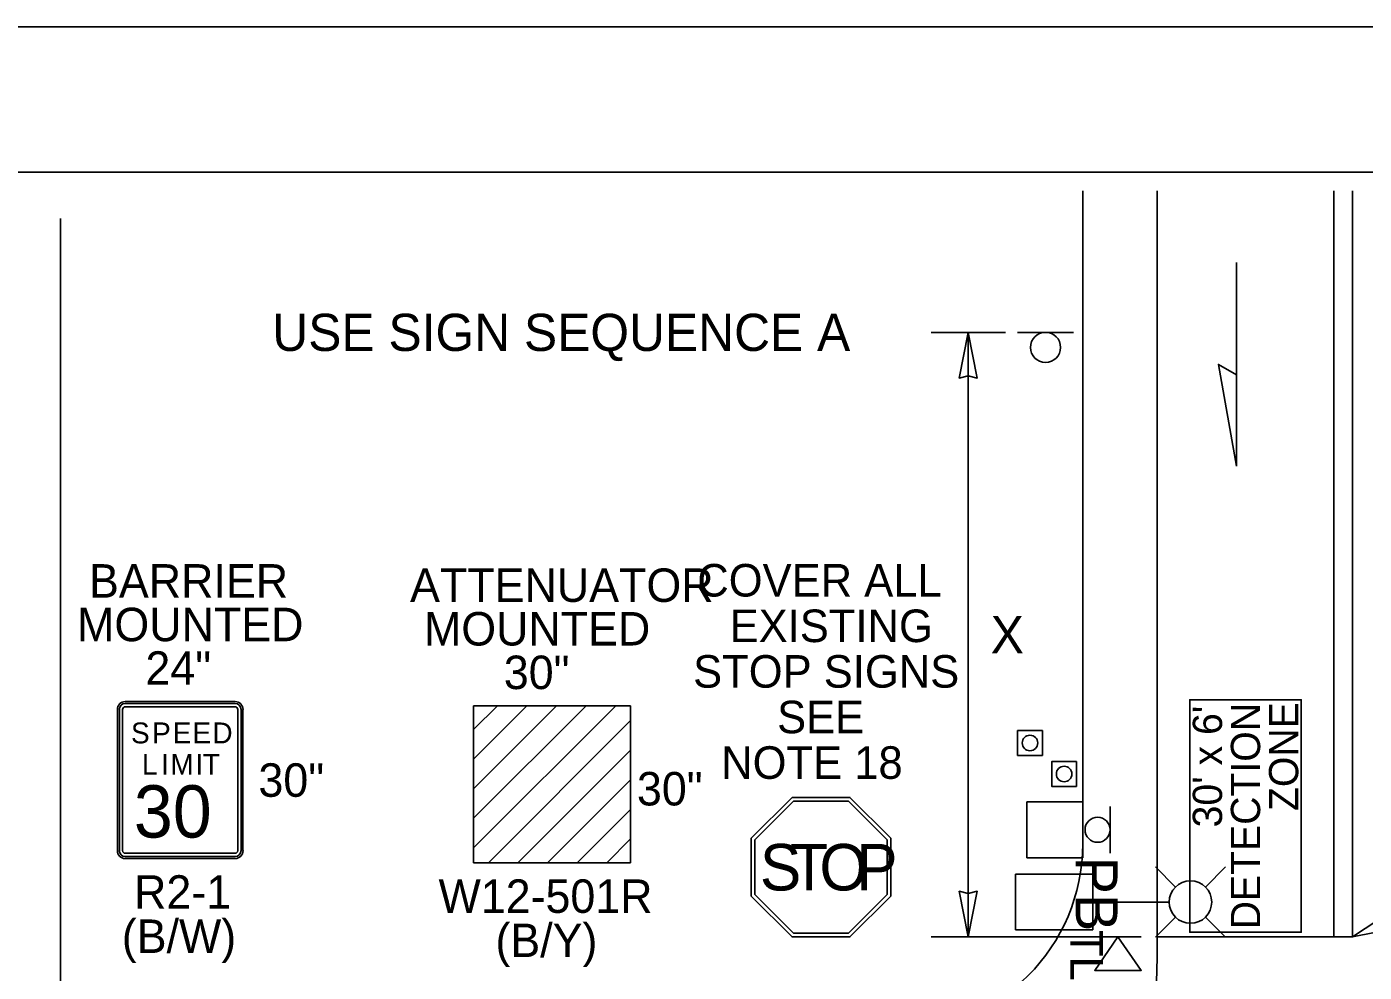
# Model space of a CAD drawing. Extents: x 99976 to 100136, y 99905 to 100011.
# Drawn here: x 100045.178 to 100048.053, y 99978.655 to 99980.687 of the extents above; entities that cross this region are included whole.
import ezdxf

# ---------------------------------------------------------------- set-up
doc = ezdxf.new("R2010")
doc.units = 0
for name, color, linetype in [('RD_ED_ShoulderPavedEdge', 7, 'Continuous'), ('RD_MK_LineDblYellowCenter', 7, 'Continuous'), ('RD_MK_LineEdgeWhite', 7, 'Continuous'), ('RD_MK_LineEdgeWhiteNew', 7, 'Continuous'), ('RD_MK_LineStop', 7, 'Continuous'), ('SH_GI_PlotLimits', 7, 'Continuous'), ('SH_GI_SheetBorder', 7, 'Continuous'), ('TR_SN_ConstructionSigns', 7, 'Continuous'), ('TR_WZ_PortableLightStandard', 7, 'Continuous'), ('TR_WZ_PortableSignMountBlk-Wht', 7, 'Continuous'), ('TR_WZ_Sign', 7, 'Continuous'), ('TR_WZ_TempSignal', 7, 'Continuous'), ('TR_WZ_TrafficCone', 7, 'Continuous'), ('TR_WZ_WorkZoneDetails', 7, 'Continuous'), ('TR_WZ_WorkZoneTextCurrent', 7, 'Continuous')]:
    doc.layers.add(name, color=color, linetype=linetype)

msp = doc.modelspace()

# ---------------------------------------------------------------- linework, layer by layer
at = {"layer": 'RD_ED_ShoulderPavedEdge'}
msp.add_lwpolyline([(100047.4475, 99980.335), (100047.4475, 99978.9304)], dxfattribs=at)
msp.add_arc((100047.0475, 99978.9304), 0.4, 270, 0, dxfattribs=at)
at = {"layer": 'RD_MK_LineDblYellowCenter'}
for p, q in [((100047.9875, 99980.335), (100047.9875, 99978.7304)), ((100048.0275, 99980.335), (100048.0275, 99978.7304))]:
    msp.add_line(p, q, dxfattribs=at)
at = {"layer": 'RD_MK_LineEdgeWhite'}
for p, q in [((100047.6075, 99978.9304), (100047.6075, 99980.335)), ((100047.6075, 99978.6904), (100047.6075, 99978.9304))]:
    msp.add_line(p, q, dxfattribs=at)
at = {"layer": 'RD_MK_LineEdgeWhiteNew'}
msp.add_arc((100046.1076, 99978.6984), 1.5, 277.2601, 359.6954, dxfattribs=at)
at = {"layer": 'RD_MK_LineStop'}
msp.add_line((100047.6075, 99978.7304), (100048.0275, 99978.7304), dxfattribs=at)
at = {"layer": 'SH_GI_PlotLimits'}
msp.add_lwpolyline([(100039.0625, 99969.6875), (100056.0625, 99969.6875), (100056.0625, 99980.6875), (100039.0625, 99980.6875)], close=True, dxfattribs=at)
at = {"layer": 'SH_GI_SheetBorder'}
msp.add_line((100040, 99980.375), (100055.75, 99980.375), dxfattribs=at)
at = {"layer": 'TR_SN_ConstructionSigns'}
for p, q in [((100045.3892, 99979.2366), (100045.6255, 99979.2366)), ((100045.6255, 99979.2366), (100045.3892, 99979.2366)), ((100045.6255, 99979.2366), (100045.3892, 99979.2366)), ((100045.6255, 99979.2324), (100045.3892, 99979.2324)), ((100045.3723, 99978.916), (100045.3723, 99979.2197)), ((100045.3723, 99979.2197), (100045.3723, 99978.916)), ((100045.3723, 99979.2197), (100045.3723, 99978.916)), ((100045.3766, 99979.2197), (100045.3766, 99978.916)), ((100045.3836, 99978.916), (100045.3836, 99979.2197)), ((100045.3892, 99979.2253), (100045.6255, 99979.2253)), ((100045.6311, 99979.2197), (100045.6311, 99978.916)), ((100045.6381, 99978.916), (100045.6381, 99979.2197)), ((100045.6423, 99979.2197), (100045.6423, 99978.916)), ((100045.6423, 99978.916), (100045.6423, 99979.2197)), ((100045.6423, 99978.916), (100045.6423, 99979.2197)), ((100046.1381, 99978.9855), (100046.38, 99979.2274)), ((100046.1381, 99979.0491), (100046.3164, 99979.2274)), ((100046.1381, 99979.1127), (100046.2528, 99979.2274)), ((100046.1381, 99979.1763), (100046.1892, 99979.2274)), ((100046.4754, 99979.2274), (100046.1381, 99979.2274)), ((100046.1381, 99979.2274), (100046.1381, 99978.8901)), ((100046.1381, 99978.9219), (100046.4436, 99979.2274)), ((100046.1381, 99979.0491), (100046.3164, 99979.2274)), ((100046.38, 99979.2274), (100046.1381, 99978.9855)), ((100046.1381, 99979.1763), (100046.1892, 99979.2274)), ((100046.2528, 99979.2274), (100046.1381, 99979.1127)), ((100046.1381, 99978.9855), (100046.38, 99979.2274)), ((100046.4436, 99979.2274), (100046.1381, 99978.9219)), ((100046.3164, 99979.2274), (100046.1381, 99979.0491)), ((100046.1381, 99979.1127), (100046.2528, 99979.2274)), ((100046.1381, 99979.1763), (100046.1381, 99979.2274)), ((100046.1381, 99979.2274), (100046.1892, 99979.2274)), ((100046.1892, 99979.2274), (100046.1381, 99979.1763)), ((100046.1892, 99979.2274), (100046.2528, 99979.2274)), ((100046.2528, 99979.2274), (100046.3164, 99979.2274)), ((100046.3164, 99979.2274), (100046.38, 99979.2274)), ((100046.38, 99979.2274), (100046.4436, 99979.2274)), ((100046.4436, 99979.2274), (100046.4754, 99979.2274)), ((100046.4754, 99978.8901), (100046.4754, 99979.2274)), ((100046.4754, 99979.2274), (100046.4754, 99979.1956)), ((100046.1381, 99979.1127), (100046.1381, 99979.1763)), ((100046.4754, 99979.1956), (100046.1699, 99978.8901)), ((100046.1699, 99978.8901), (100046.4754, 99979.1956)), ((100046.4754, 99979.1956), (100046.4754, 99979.132)), ((100046.4754, 99979.132), (100046.2335, 99978.8901)), ((100046.2335, 99978.8901), (100046.4754, 99979.132)), ((100046.4754, 99979.132), (100046.2335, 99978.8901)), ((100046.4754, 99979.132), (100046.4754, 99979.0684)), ((100046.1381, 99979.0491), (100046.1381, 99979.1127)), ((100046.4754, 99979.0684), (100046.2971, 99978.8901)), ((100046.4754, 99979.0684), (100046.2971, 99978.8901)), ((100046.2971, 99978.8901), (100046.4754, 99979.0684)), ((100046.4754, 99979.0684), (100046.4754, 99979.0048)), ((100046.1381, 99978.9855), (100046.1381, 99979.0491)), ((100046.8229, 99979.0304), (100046.735, 99978.9426)), ((100046.8229, 99979.0304), (100046.735, 99978.9426)), ((100046.9472, 99979.0304), (100046.8229, 99979.0304)), ((100046.9472, 99979.0304), (100046.8229, 99979.0304)), ((100047.035, 99978.9426), (100046.9472, 99979.0304)), ((100047.035, 99978.9426), (100046.9472, 99979.0304)), ((100046.4754, 99979.0048), (100046.3607, 99978.8901)), ((100046.3607, 99978.8901), (100046.4754, 99979.0048)), ((100046.4754, 99979.0048), (100046.3607, 99978.8901)), ((100046.4754, 99979.0048), (100046.4754, 99978.9412)), ((100046.7428, 99978.9393), (100046.8261, 99979.0226)), ((100046.8261, 99979.0226), (100046.9439, 99979.0226)), ((100046.9439, 99979.0226), (100047.0272, 99978.9393)), ((100046.1381, 99978.9219), (100046.1381, 99978.9855)), ((100046.1381, 99978.8901), (100046.1381, 99978.9219)), ((100046.4754, 99978.9412), (100046.4243, 99978.8901)), ((100046.4754, 99978.9412), (100046.4243, 99978.8901)), ((100046.4243, 99978.8901), (100046.4754, 99978.9412)), ((100046.4754, 99978.9412), (100046.4754, 99978.8901)), ((100046.735, 99978.9426), (100046.735, 99978.8183)), ((100046.735, 99978.9426), (100046.735, 99978.8183)), ((100046.7428, 99978.8216), (100046.7428, 99978.9393)), ((100047.0272, 99978.9393), (100047.0272, 99978.8216)), ((100047.035, 99978.8183), (100047.035, 99978.9426)), ((100047.035, 99978.8183), (100047.035, 99978.9426)), ((100045.6255, 99978.9103), (100045.3892, 99978.9103)), ((100045.3892, 99978.9033), (100045.6255, 99978.9033)), ((100045.6255, 99978.8991), (100045.3892, 99978.8991)), ((100045.3892, 99978.8991), (100045.6255, 99978.8991)), ((100045.3892, 99978.8991), (100045.6255, 99978.8991)), ((100046.1381, 99978.8901), (100046.4754, 99978.8901)), ((100046.1699, 99978.8901), (100046.1381, 99978.8901)), ((100046.2335, 99978.8901), (100046.1699, 99978.8901)), ((100046.2971, 99978.8901), (100046.2335, 99978.8901)), ((100046.3607, 99978.8901), (100046.2971, 99978.8901)), ((100046.4243, 99978.8901), (100046.3607, 99978.8901)), ((100046.4754, 99978.8901), (100046.4243, 99978.8901)), ((100046.735, 99978.8183), (100046.8229, 99978.7304)), ((100046.735, 99978.8183), (100046.8229, 99978.7304)), ((100046.8261, 99978.7383), (100046.7428, 99978.8216)), ((100047.0272, 99978.8216), (100046.9439, 99978.7383)), ((100046.9472, 99978.7304), (100047.035, 99978.8183)), ((100046.9472, 99978.7304), (100047.035, 99978.8183)), ((100046.8229, 99978.7304), (100046.9472, 99978.7304)), ((100046.8229, 99978.7304), (100046.9472, 99978.7304)), ((100046.9439, 99978.7383), (100046.8261, 99978.7383))]:
    msp.add_line(p, q, dxfattribs=at)
for points in [[(100046.1381, 99978.9219), (100046.4436, 99979.2274)], [(100046.4754, 99979.1956), (100046.1699, 99978.8901)], [(100046.8229, 99979.0304), (100046.9472, 99979.0304), (100047.035, 99978.9426), (100047.035, 99978.8183), (100046.9472, 99978.7304), (100046.8229, 99978.7304), (100046.735, 99978.8183), (100046.735, 99978.9426), (100046.8229, 99979.0304)]]:
    msp.add_lwpolyline(points, dxfattribs=at)
for centre, radius, start, end in [((100045.3892, 99979.2197), 0.0169, 90, 180), ((100045.3892, 99979.2197), 0.0169, 90, 180), ((100045.3892, 99979.2197), 0.0169, 90, 180), ((100045.3892, 99979.2197), 0.0127, 90, 180), ((100045.6255, 99979.2197), 0.0169, 0, 90), ((100045.6255, 99979.2197), 0.0169, 0, 90), ((100045.6255, 99979.2197), 0.0169, 0, 90), ((100045.6255, 99979.2197), 0.0127, 0, 90), ((100045.3892, 99979.2197), 0.00562, 90, 180), ((100045.6255, 99979.2197), 0.00562, 0, 90), ((100045.3892, 99978.916), 0.0169, 180, 270), ((100045.3892, 99978.916), 0.0169, 180, 270), ((100045.3892, 99978.916), 0.0169, 180, 270), ((100045.3892, 99978.916), 0.0127, 180, 270), ((100045.3892, 99978.916), 0.00562, 180, 270), ((100045.6255, 99978.916), 0.0169, 270, 0), ((100045.6255, 99978.916), 0.0169, 270, 0), ((100045.6255, 99978.916), 0.0127, 270, 0), ((100045.6255, 99978.916), 0.00562, 270, 0), ((100045.6255, 99978.916), 0.0169, 270, 0)]:
    msp.add_arc(centre, radius, start, end, dxfattribs=at)
at = {"layer": 'TR_WZ_PortableLightStandard'}
for p, q in [((100047.303, 99978.8654), (100047.469, 99978.8654)), ((100047.303, 99978.7454), (100047.303, 99978.8654)), ((100047.469, 99978.8654), (100047.303, 99978.8654)), ((100047.469, 99978.7454), (100047.469, 99978.8654)), ((100047.6468, 99978.8378), (100047.6037, 99978.8809)), ((100047.7115, 99978.8378), (100047.7546, 99978.8809)), ((100047.469, 99978.8054), (100047.6334, 99978.8054)), ((100047.6468, 99978.773), (100047.6037, 99978.7301)), ((100047.7115, 99978.773), (100047.7546, 99978.7301)), ((100047.303, 99978.7454), (100047.469, 99978.7454)), ((100047.303, 99978.7454), (100047.469, 99978.7454))]:
    msp.add_line(p, q, dxfattribs=at)
for points in [[(100047.303, 99978.8654), (100047.303, 99978.8054), (100047.303, 99978.7454)], [(100047.469, 99978.7454), (100047.469, 99978.8054), (100047.469, 99978.8654)]]:
    msp.add_lwpolyline(points, dxfattribs=at)
msp.add_circle((100047.6792, 99978.8055), 0.0457, dxfattribs=at)
msp.add_circle((100047.6792, 99978.8055), 0.0457, dxfattribs=at)
at = {"layer": 'TR_WZ_PortableSignMountBlk-Wht'}
msp.add_line((100047.4734, 99978.7304), (100047.5734, 99978.7304), dxfattribs=at)
msp.add_lwpolyline([(100047.5233, 99978.7304), (100047.5734, 99978.6586), (100047.4734, 99978.6586)], close=True, dxfattribs=at)
at = {"layer": 'TR_WZ_Sign'}
for p, q in [((100047.3075, 99980.0304), (100047.4275, 99980.0304)), ((100047.5066, 99979.0109), (100047.5066, 99978.9109))]:
    msp.add_line(p, q, dxfattribs=at)
for centre, radius in [((100047.3676, 99979.998), 0.0324), ((100047.3676, 99979.998), 0.0324), ((100047.4795, 99978.9609), 0.027), ((100047.4795, 99978.9609), 0.027)]:
    msp.add_circle(centre, radius, dxfattribs=at)
at = {"layer": 'TR_WZ_TempSignal'}
msp.add_lwpolyline([(100047.4475, 99979.0209), (100047.4475, 99978.9009), (100047.3275, 99978.9009), (100047.3275, 99979.0209)], close=True, dxfattribs=at)
msp.add_lwpolyline([(100047.4475, 99979.0209), (100047.4475, 99978.9009), (100047.3275, 99978.9009), (100047.3275, 99979.0209)], close=True, dxfattribs=at)
at = {"layer": 'TR_WZ_TrafficCone'}
for points in [[(100047.3609, 99979.1742), (100047.3609, 99979.1208), (100047.3076, 99979.1208), (100047.3076, 99979.1742), (100047.3609, 99979.1742)], [(100047.3076, 99979.1742), (100047.3076, 99979.1208), (100047.3609, 99979.1208), (100047.3609, 99979.1742), (100047.3076, 99979.1742)], [(100047.4342, 99979.1075), (100047.4342, 99979.0542), (100047.3809, 99979.0542), (100047.3809, 99979.1075), (100047.4342, 99979.1075)], [(100047.3809, 99979.1075), (100047.3809, 99979.0542), (100047.4342, 99979.0542), (100047.4342, 99979.1075), (100047.3809, 99979.1075)]]:
    msp.add_lwpolyline(points, dxfattribs=at)
for centre in [(100047.3342, 99979.1475), (100047.4076, 99979.0808)]:
    msp.add_circle(centre, 0.0167, dxfattribs=at)
at = {"layer": 'TR_WZ_WorkZoneDetails'}
for p, q in [((100045.25, 99980.275), (100045.25, 99971.7859)), ((100047.778, 99979.9393), (100047.778, 99980.1804)), ((100047.2816, 99980.0304), (100047.1216, 99980.0304)), ((100047.2016, 99978.7304), (100047.2016, 99980.0304)), ((100046.735, 99978.9426), (100046.8229, 99979.0304)), ((100046.8229, 99979.0304), (100046.735, 99978.9426)), ((100046.8229, 99979.0304), (100046.9472, 99979.0304)), ((100046.9472, 99979.0304), (100046.8229, 99979.0304)), ((100046.8229, 99979.0304), (100046.8229, 99979.0304)), ((100046.9472, 99979.0304), (100047.035, 99978.9426)), ((100047.035, 99978.9426), (100046.9472, 99979.0304)), ((100046.735, 99978.9426), (100046.735, 99978.9426)), ((100046.735, 99978.8183), (100046.735, 99978.9426)), ((100046.735, 99978.9426), (100046.735, 99978.8183)), ((100047.035, 99978.9426), (100047.035, 99978.9426)), ((100047.035, 99978.9426), (100047.035, 99978.8183)), ((100047.035, 99978.8183), (100047.035, 99978.9426)), ((100046.735, 99978.8183), (100046.735, 99978.8183)), ((100046.8229, 99978.7304), (100046.735, 99978.8183)), ((100046.735, 99978.8183), (100046.8229, 99978.7304)), ((100047.035, 99978.8183), (100046.9472, 99978.7304)), ((100046.9472, 99978.7304), (100047.035, 99978.8183)), ((100047.035, 99978.8183), (100047.035, 99978.8183)), ((100046.8229, 99978.7304), (100046.8229, 99978.7304)), ((100046.9472, 99978.7304), (100046.8229, 99978.7304)), ((100046.8229, 99978.7304), (100046.9472, 99978.7304)), ((100046.9472, 99978.7304), (100046.9472, 99978.7304)), ((100047.4734, 99978.7304), (100047.1216, 99978.7304))]:
    msp.add_line(p, q, dxfattribs=at)
for points in [[(100047.2016, 99980.0304), (100047.2208, 99979.9322), (100047.2016, 99979.9367), (100047.1823, 99979.9322)], [(100047.778, 99979.7428), (100047.7394, 99979.9616), (100047.778, 99979.9393)], [(100047.4475, 99979.0209), (100047.4475, 99978.9009), (100047.3275, 99978.9009), (100047.3275, 99979.0209)], [(100047.2016, 99978.7304), (100047.2208, 99978.8287), (100047.2016, 99978.8242), (100047.1823, 99978.8287)], [(100048.0275, 99978.7304), (100048.1258, 99978.7499), (100048.1143, 99978.766), (100048.1112, 99978.7856)]]:
    msp.add_lwpolyline(points, close=True, dxfattribs=at)
for points in [[(100047.6775, 99979.2404), (100047.6775, 99978.7404), (100047.9175, 99978.7404), (100047.9175, 99979.2404), (100047.6775, 99979.2404)], [(100047.9175, 99979.2404), (100047.9175, 99978.7404), (100047.6775, 99978.7404), (100047.6775, 99979.2404), (100047.9175, 99979.2404)]]:
    msp.add_lwpolyline(points, dxfattribs=at)

# ---------------------------------------------------------------- texts
at = {"layer": 'TR_SN_ConstructionSigns'}
for s, height, p in [('BARRIER', 0.072, (100045.3114, 99979.46)), ('ATTENUATOR', 0.072, (100046.0015, 99979.4508)), ('MOUNTED', 0.072, (100045.2857, 99979.3663)), ('MOUNTED', 0.07196, (100046.0315, 99979.3571)), ('24"', 0.072, (100045.4326, 99979.2726)), ('30"', 0.07196, (100046.2031, 99979.2634)), ('30"', 0.072, (100045.6756, 99979.0318)), ('30"', 0.07196, (100046.4893, 99979.0132)), ('R2-1', 0.072, (100045.4082, 99978.7911)), ('W12-501R', 0.07196, (100046.0628, 99978.7822)), ('(B/W)', 0.072, (100045.3818, 99978.696)), ('(B/Y)', 0.07196, (100046.1851, 99978.6872))]:
    msp.add_text(s, height=height, rotation=360, dxfattribs=at).set_placement(p)
for s, height, p in [('COVER ALL', 0.07, (100046.619, 99979.4624)), ('EXISTING', 0.07, (100046.6885, 99979.3644)), ('STOP SIGNS', 0.07, (100046.61, 99979.2664)), ('SEE', 0.07, (100046.7906, 99979.1684)), ('S', 0.045, (100045.4016, 99979.1466)), ('P', 0.045, (100045.447, 99979.1466)), ('E', 0.045, (100045.4911, 99979.1466)), ('E', 0.045, (100045.5339, 99979.1466)), ('D', 0.045, (100045.5766, 99979.1466)), ('L', 0.045, (100045.425, 99979.0791)), ('I', 0.045, (100045.4664, 99979.0791)), ('M', 0.045, (100045.4862, 99979.0791)), ('I', 0.045, (100045.5402, 99979.0791)), ('T', 0.045, (100045.5559, 99979.0791)), ('NOTE 18', 0.07, (100046.6704, 99979.0704)), ('30', 0.1125, (100045.4078, 99978.9441))]:
    msp.add_text(s, height=height, dxfattribs=at).set_placement(p)
at = {"layer": 'TR_WZ_PortableLightStandard'}
msp.add_text('TL', height=0.07, rotation=270, dxfattribs=at).set_placement((100047.421, 99978.7455))
at = {"layer": 'TR_WZ_TempSignal'}
msp.add_text('PB', height=0.09, rotation=270, dxfattribs=at).set_placement((100047.4325, 99978.9032))
at = {"layer": 'TR_WZ_WorkZoneDetails'}
for s, p in [('ZONE', (100047.9109, 99979.0012)), ("30' x 6'", (100047.7471, 99978.966)), ('DETECTION', (100047.829, 99978.7468))]:
    msp.add_text(s, height=0.063, rotation=90, dxfattribs=at).set_placement(p)
for s, p in [('S', (100046.7535, 99978.8304)), ('T', (100046.8185, 99978.8304)), ('O', (100046.8815, 99978.8304)), ('P', (100046.9605, 99978.8304))]:
    msp.add_text(s, height=0.1, dxfattribs=at).set_placement(p)
at = {"layer": 'TR_WZ_WorkZoneTextCurrent'}
for s, p in [('USE SIGN SEQUENCE A', (100045.7054, 99979.9904)), ('X', (100047.2498, 99979.3404))]:
    msp.add_text(s, height=0.08, dxfattribs=at).set_placement(p)

doc.saveas('drawing.dxf')
